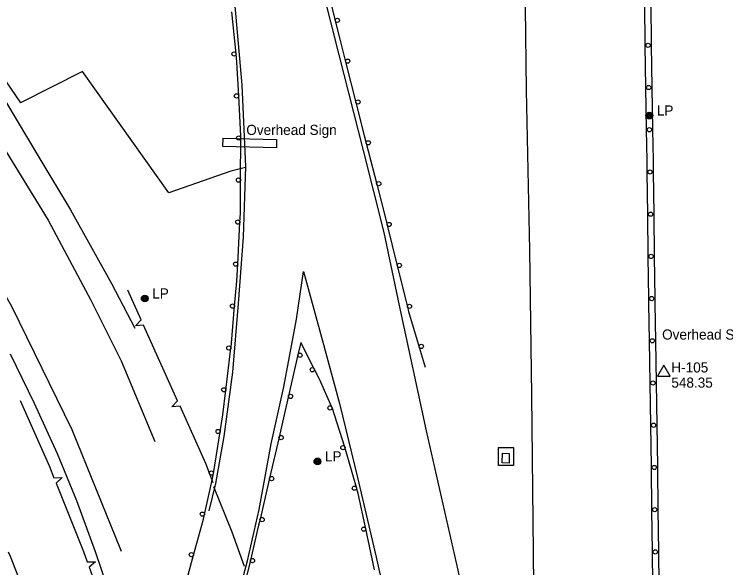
# Model space of a CAD drawing. Extents: x 2402803 to 2427059, y 6985292 to 6997652.
# Drawn here: x 2410382.9 to 2410719.9, y 6990544.9 to 6990807 of the extents above; entities that cross this region are included whole.
import ezdxf

# ---------------------------------------------------------------- set-up
doc = ezdxf.new("R2010")
doc.units = 0
for name, color, linetype in [('p_control ground ctrl', 7, 'Continuous'), ('p_drainage conc drain', 7, 'Continuous'), ('p_drainage riprap', 7, 'Continuous'), ('p_dtm retaining wall', 7, 'Continuous'), ('p_road - paved curb', 7, 'Continuous'), ('p_road bridge end', 7, 'Continuous'), ('p_road conc barrier', 7, 'Continuous'), ('p_road guard rails', 7, 'Continuous'), ('p_structure general', 7, 'Continuous'), ('p_utility manhole', 7, 'Continuous'), ('V7 LEVEL 31', 7, 'Continuous')]:
    doc.layers.add(name, color=color, linetype=linetype)

msp = doc.modelspace()

# ---------------------------------------------------------------- linework, layer by layer
at = {"layer": 'p_control ground ctrl'}
for p, q in [((2410690.55, 6990640.84), (2410687.55, 6990635.64)), ((2410693.55, 6990635.64), (2410690.55, 6990640.84)), ((2410687.55, 6990635.64), (2410693.55, 6990635.64)), ((2410690.55, 6990637.36), (2410690.55, 6990637.4))]:
    msp.add_line(p, q, dxfattribs=at)
at = {"layer": 'p_drainage conc drain'}
for points in [[(2410385.95, 6990765.01), (2410367.88, 6990791.33), (2410347.47, 6990820.33), (2410328.5, 6990844.65), (2410307.02, 6990871.93), (2410286.42, 6990899.25), (2410270.1, 6990921.45), (2410260.52, 6990932.93), (2410259.42, 6990931.49), (2410257.82, 6990929.89), (2410278.89, 6990901.06), (2410299.6, 6990873.52), (2410320.48, 6990846.26), (2410338.48, 6990823.43), (2410360.93, 6990794.02), (2410378.91, 6990765.6), (2410394.58, 6990739.35), (2410409.58, 6990714.45), (2410428.95, 6990679.47), (2410439.95, 6990658.34)], [(2410381, 6990646.19), (2410392.36, 6990622.75), (2410403.2, 6990598.95), (2410412.3, 6990576.69), (2410421.18, 6990552.58), (2410426.69, 6990536.38)]]:
    msp.add_lwpolyline(points, dxfattribs=at)
msp.add_lwpolyline([(2410612.27, 6990601.84), (2410619.4, 6990601.77), (2410619.32, 6990593.25), (2410612.19, 6990593.32)], close=True, dxfattribs=at)
at = {"layer": 'p_drainage riprap'}
msp.add_lwpolyline([(2410492.34, 6990734.4), (2410485.5, 6990732.67), (2410456.13, 6990722.43), (2410415.17, 6990779.96), (2410385.89, 6990764.98)], dxfattribs=at)
at = {"layer": 'p_dtm retaining wall'}
for p, q in [((2410443.01, 6990662.24), (2410436.67, 6990676.34)), ((2410460.26, 6990623.86), (2410444.12, 6990659.76)), ((2410418.41, 6990545.12), (2410429.92, 6990513.06))]:
    msp.add_line(p, q, dxfattribs=at)
for points in [[(2410444.12, 6990659.76), (2410440.27, 6990659.47), (2410442.99, 6990662.28)], [(2410385.61, 6990624.09), (2410399.49, 6990592.91), (2410401.68, 6990587.47)], [(2410461.38, 6990621.38), (2410457.52, 6990621.09), (2410460.24, 6990623.91)], [(2410477.12, 6990585.15), (2410473.55, 6990594.3), (2410461.38, 6990621.38)], [(2410401.68, 6990587.47), (2410405.54, 6990587.6), (2410402.72, 6990584.9)], [(2410402.72, 6990584.9), (2410415.72, 6990552.63), (2410417.48, 6990547.73)], [(2410417.48, 6990547.73), (2410421.34, 6990547.71), (2410418.41, 6990545.12)]]:
    msp.add_lwpolyline(points, dxfattribs=at)
at = {"layer": 'p_road - paved curb'}
for points in [[(2409967.15, 6991111.64), (2410004.08, 6991092.31), (2410049.98, 6991066.32), (2410088.31, 6991042.15), (2410121.57, 6991017.96), (2410156.07, 6990992.51), (2410193.12, 6990961.44), (2410225, 6990931.31), (2410265.79, 6990889.8), (2410295.88, 6990856.2), (2410325.88, 6990819.2), (2410350.89, 6990785.72), (2410378.92, 6990742.14), (2410399, 6990709.41), (2410419.09, 6990671.67), (2410433.47, 6990642.8), (2410449.48, 6990604.66)], [(2410507.1, 6990953.79), (2410529.04, 6990968.91), (2410553.41, 6990990.28), (2410571.79, 6991013.19), (2410587.94, 6991037.61), (2410598.58, 6991060.22), (2410605.5, 6991079.14), (2410621.29, 6991078.5), (2410622.62, 6991010.64), (2410623.34, 6990929.21), (2410624.41, 6990849.54), (2410625.42, 6990771.01), (2410626.9, 6990695.32), (2410627.91, 6990626.54), (2410628.64, 6990552.09), (2410629.4, 6990474.54), (2410629.96, 6990425.97)], [(2410433.72, 6990552.53), (2410433.42, 6990553.44), (2410410.27, 6990610.25), (2410381.74, 6990668.6), (2410352.26, 6990720.45), (2410329.53, 6990755.08), (2410297.43, 6990799.12), (2410265.48, 6990840.77), (2410238.2, 6990869.82), (2410199.43, 6990910.07), (2410169.95, 6990936.3), (2410144.7, 6990956.81), (2410135.76, 6990963.7), (2410124.59, 6990952), (2410146.3, 6990928.37), (2410177.75, 6990892.08), (2410199.85, 6990864.42), (2410222.85, 6990832.34), (2410244.41, 6990801.28), (2410266.98, 6990764.26), (2410288.07, 6990726.3), (2410307.71, 6990691.98), (2410304.95, 6990689.89)], [(2410616.25, 6990425.68), (2410607.43, 6990472.59), (2410593.14, 6990543.78), (2410578.13, 6990609.8), (2410565.33, 6990669.09), (2410558.05, 6990703.67), (2410548.34, 6990742.48), (2410536.79, 6990787.77), (2410524.7, 6990835.45), (2410510.77, 6990891.9), (2410505.79, 6990910.34)], [(2410469.79, 6990901.92), (2410474.3, 6990882.44), (2410478.84, 6990860.27), (2410484.21, 6990836.26), (2410487.08, 6990814.64), (2410490.64, 6990773.51), (2410492.36, 6990734.89), (2410491.26, 6990701.47), (2410488.97, 6990669.99), (2410486.28, 6990637.48), (2410482.21, 6990607.03), (2410478.21, 6990584.85), (2410474.99, 6990571.84)], [(2410489.46, 6990533.43), (2410493.31, 6990548.1), (2410498.89, 6990572.43), (2410504.64, 6990603.58), (2410510.56, 6990630.58), (2410516.53, 6990662.59), (2410519.87, 6990685.2), (2410528.4, 6990654.01), (2410536.93, 6990622.71), (2410545.43, 6990587.63), (2410554.31, 6990549.85), (2410563.43, 6990508.79), (2410569.79, 6990478.82), (2410579.71, 6990424.57)]]:
    msp.add_lwpolyline(points, dxfattribs=at)
at = {"layer": 'p_road bridge end'}
msp.add_lwpolyline([(2410614.1, 6990599.14), (2410617.32, 6990599.07), (2410617.22, 6990594.46), (2410614, 6990594.53)], close=True, dxfattribs=at)
msp.add_lwpolyline([(2410477.18, 6990583.44), (2410485.9, 6990561.84), (2410491.76, 6990545.69)], dxfattribs=at)
at = {"layer": 'p_road conc barrier'}
for p, q in [((2410681.33, 6990812.26), (2410681.62, 6990792.27)), ((2410684.33, 6990812.31), (2410684.62, 6990792.31)), ((2410681.62, 6990792.27), (2410681.92, 6990772.28)), ((2410684.62, 6990792.31), (2410684.92, 6990772.32)), ((2410681.92, 6990772.28), (2410682.22, 6990752.28)), ((2410684.92, 6990772.32), (2410685.22, 6990752.33)), ((2410682.51, 6990732.29), (2410682.77, 6990712.3)), ((2410685.51, 6990732.33), (2410685.77, 6990712.34)), ((2410682.77, 6990712.3), (2410683.04, 6990692.31)), ((2410685.77, 6990712.34), (2410686.04, 6990692.35)), ((2410683.04, 6990692.31), (2410683.3, 6990672.33)), ((2410686.04, 6990692.35), (2410686.3, 6990672.37)), ((2410683.59, 6990652.33), (2410683.89, 6990632.34)), ((2410686.59, 6990652.38), (2410686.89, 6990632.39)), ((2410683.89, 6990632.34), (2410684.19, 6990612.35)), ((2410686.89, 6990632.39), (2410687.19, 6990612.39)), ((2410684.49, 6990592.36), (2410684.73, 6990572.37)), ((2410687.49, 6990592.39), (2410687.73, 6990572.41)), ((2410684.73, 6990572.37), (2410684.98, 6990552.38)), ((2410687.73, 6990572.41), (2410687.98, 6990552.42)), ((2410684.98, 6990552.38), (2410685.23, 6990532.39)), ((2410687.98, 6990552.42), (2410688.23, 6990532.43))]:
    msp.add_line(p, q, dxfattribs=at)
for points in [[(2410682.22, 6990752.28), (2410682.44, 6990737.69), (2410682.51, 6990732.29)], [(2410685.22, 6990752.33), (2410685.44, 6990737.73), (2410685.51, 6990732.33)], [(2410683.3, 6990672.33), (2410683.33, 6990669.85), (2410683.59, 6990652.33)], [(2410686.3, 6990672.37), (2410686.33, 6990669.89), (2410686.59, 6990652.38)], [(2410684.19, 6990612.35), (2410684.48, 6990592.98), (2410684.49, 6990592.36)], [(2410687.19, 6990612.39), (2410687.48, 6990593.02), (2410687.49, 6990592.39)]]:
    msp.add_lwpolyline(points, dxfattribs=at)
for centre in [(2410683.12, 6990792.29), (2410683.42, 6990772.3), (2410683.72, 6990752.3), (2410684.01, 6990732.31), (2410684.27, 6990712.32), (2410684.54, 6990692.33), (2410684.8, 6990672.35), (2410685.09, 6990652.36), (2410685.39, 6990632.36), (2410685.69, 6990612.37), (2410685.99, 6990592.37), (2410686.23, 6990572.39), (2410686.48, 6990552.4)]:
    msp.add_circle(centre, 1, dxfattribs=at)
at = {"layer": 'p_road guard rails'}
for p, q in [((2410530.05, 6990823.28), (2410534.95, 6990803.9)), ((2410487.95, 6990788.29), (2410485.92, 6990808.12)), ((2410539.83, 6990784.54), (2410544.69, 6990765.21)), ((2410490.08, 6990728.47), (2410490.19, 6990748.42)), ((2410549.58, 6990745.88), (2410554.54, 6990726.54)), ((2410488.73, 6990688.61), (2410489.77, 6990708.53)), ((2410559.48, 6990707.19), (2410564.3, 6990687.81)), ((2410564.3, 6990687.81), (2410569.12, 6990668.42)), ((2410483.14, 6990629.03), (2410485.48, 6990648.84)), ((2410574.7, 6990649.41), (2410577.55, 6990639.89)), ((2410517.23, 6990645.73), (2410512.76, 6990626.24)), ((2410477.22, 6990589.55), (2410480.44, 6990609.26)), ((2410508.28, 6990606.77), (2410503.78, 6990587.34)), ((2410503.78, 6990587.34), (2410499.29, 6990567.92)), ((2410553.54, 6990543.85), (2410549.34, 6990563.37))]:
    msp.add_line(p, q, dxfattribs=at)
for points in [[(2410534.95, 6990803.9), (2410537.15, 6990795.17), (2410539.83, 6990784.54)], [(2410489.19, 6990768.36), (2410488.35, 6990784.34), (2410487.95, 6990788.29)], [(2410490.19, 6990748.42), (2410490.19, 6990749.25), (2410489.19, 6990768.36)], [(2410544.69, 6990765.21), (2410548.62, 6990749.62), (2410549.58, 6990745.88)], [(2410489.77, 6990708.53), (2410489.99, 6990712.86), (2410490.08, 6990728.47)], [(2410554.54, 6990726.54), (2410558.68, 6990710.4), (2410559.48, 6990707.19)], [(2410487.26, 6990668.71), (2410488.32, 6990680.61), (2410488.73, 6990688.61)], [(2410485.48, 6990648.84), (2410485.55, 6990649.4), (2410487.26, 6990668.71)], [(2410569.12, 6990668.42), (2410569.65, 6990666.29), (2410574.7, 6990649.41)], [(2410524.94, 6990639.12), (2410518.57, 6990651.58), (2410517.23, 6990645.73)], [(2410533.35, 6990620.98), (2410527.49, 6990634.12), (2410524.94, 6990639.12)], [(2410480.44, 6990609.26), (2410481.74, 6990617.26), (2410483.14, 6990629.03)], [(2410512.76, 6990626.24), (2410509.91, 6990613.83), (2410508.28, 6990606.77)], [(2410539.5, 6990602.03), (2410533.44, 6990620.78), (2410533.35, 6990620.98)], [(2410544.96, 6990582.83), (2410539.5, 6990602.02), (2410539.5, 6990602.03)], [(2410472.99, 6990570.06), (2410476.84, 6990587.23), (2410477.22, 6990589.55)], [(2410549.34, 6990563.37), (2410545.73, 6990580.11), (2410544.96, 6990582.83)], [(2410467.77, 6990550.8), (2410472.49, 6990567.85), (2410472.99, 6990570.06)], [(2410499.29, 6990567.92), (2410498.64, 6990565.13), (2410494.74, 6990548.5)], [(2410380.06, 6990552.44), (2410380.91, 6990550.44), (2410387.43, 6990533.85)], [(2410462.18, 6990531.63), (2410464.72, 6990539.8), (2410467.77, 6990550.8)], [(2410494.74, 6990548.5), (2410492.91, 6990540.7), (2410489.37, 6990529.33)]]:
    msp.add_lwpolyline(points, dxfattribs=at)
for centre in [(2410535.92, 6990804.14), (2410486.95, 6990788.18), (2410540.8, 6990784.79), (2410488.19, 6990768.31), (2410545.66, 6990765.45), (2410489.19, 6990748.42), (2410550.55, 6990746.12), (2410489.08, 6990728.48), (2410555.51, 6990726.79), (2410488.77, 6990708.58), (2410560.45, 6990707.44), (2410487.74, 6990688.66), (2410565.27, 6990688.05), (2410486.27, 6990668.8), (2410570.09, 6990668.66), (2410484.49, 6990648.96), (2410575.66, 6990649.7), (2410518.2, 6990645.51), (2410524.05, 6990638.66), (2410482.14, 6990629.15), (2410513.73, 6990626.01), (2410532.44, 6990620.57), (2410479.45, 6990609.42), (2410509.25, 6990606.54), (2410538.54, 6990601.73), (2410476.23, 6990589.71), (2410504.75, 6990587.12), (2410543.99, 6990582.56), (2410472.01, 6990570.28), (2410500.26, 6990567.69), (2410548.36, 6990563.16), (2410466.8, 6990551.06), (2410495.71, 6990548.27)]:
    msp.add_circle(centre, 1, dxfattribs=at)
at = {"layer": 'p_structure general'}
msp.add_lwpolyline([(2410481.81, 6990748.34), (2410507.1, 6990747.76), (2410507.01, 6990743.8), (2410481.72, 6990744.38)], close=True, dxfattribs=at)
at = {"layer": 'p_utility manhole'}
for centre, radius in [((2410683.68, 6990759.02), 1.6), ((2410683.68, 6990759.02), 1.3), ((2410683.68, 6990759.02), 1), ((2410683.68, 6990759.02), 0.539), ((2410683.68, 6990759.02), 0.192), ((2410444.67, 6990672.39), 1.6), ((2410444.67, 6990672.39), 1.3), ((2410444.67, 6990672.39), 1), ((2410444.67, 6990672.39), 0.539), ((2410444.67, 6990672.39), 0.192), ((2410526.47, 6990595.25), 1.6), ((2410526.47, 6990595.25), 1.3), ((2410526.47, 6990595.25), 1), ((2410526.47, 6990595.25), 0.539), ((2410526.47, 6990595.25), 0.192)]:
    msp.add_circle(centre, radius, dxfattribs=at)

# ---------------------------------------------------------------- texts
at = {"layer": 'p_control ground ctrl'}
msp.add_text('  H-105', height=4.8, dxfattribs=at).set_placement((2410690.55, 6990637.36))
at = {"layer": 'p_structure general'}
for p in [(2410492.78, 6990749.83), (2410689.74, 6990652.94)]:
    msp.add_text('Overhead Sign', height=4.8, dxfattribs=at).set_placement(p)
at = {"layer": 'p_utility manhole'}
for p in [(2410683.68, 6990759.02), (2410444.67, 6990672.39), (2410526.47, 6990595.25)]:
    msp.add_text('  LP', height=4.8, dxfattribs=at).set_placement(p)
at = {"layer": 'V7 LEVEL 31'}
msp.add_text('  548.35', height=4.8, dxfattribs=at).set_placement((2410690.55, 6990630.16))

doc.saveas('drawing.dxf')
